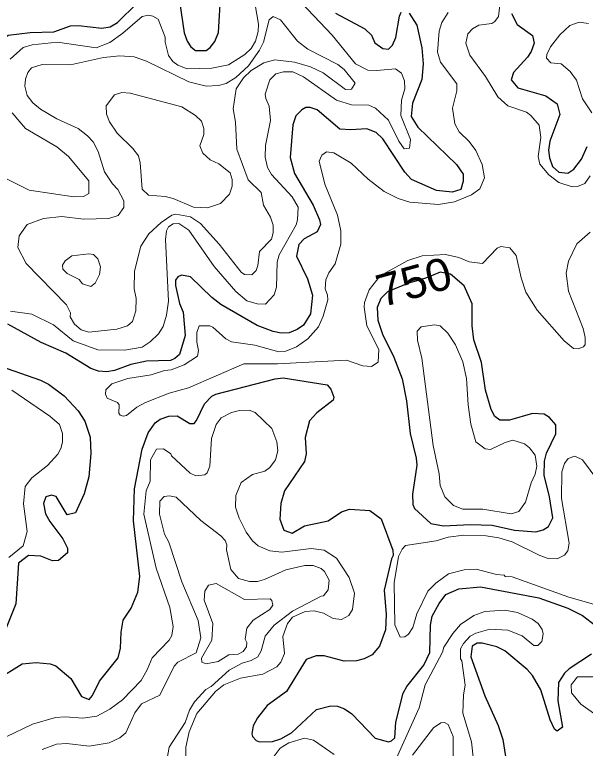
# Model space of a CAD drawing. Extents: x 763.2 to 816.8, y 7896.5 to 7952.7.
# Drawn here: x 779.451 to 782.278, y 7942.132 to 7945.766 of the extents above; entities that cross this region are included whole.
import ezdxf
from ezdxf.enums import TextEntityAlignment as Align

# ---------------------------------------------------------------- set-up
doc = ezdxf.new("R2010")
doc.units = 0
doc.header["$LTSCALE"] = 0.064
doc.layers.add('1', color=7, linetype='Continuous', lineweight=25)
doc.layers.add('2', color=7, linetype='Continuous', lineweight=13)
doc.layers.add('61', color=7, linetype='Continuous')

msp = doc.modelspace()

# ---------------------------------------------------------------- linework, layer by layer
at = {"layer": '1'}
for points in [[(780.268, 7945.8333), (780.291, 7945.6767), (780.3047, 7945.6357), (780.3227, 7945.6075), (780.3467, 7945.5883), (780.4001, 7945.5893), (780.4199, 7945.6032), (780.4423, 7945.6328), (780.4603, 7945.6774), (780.4718, 7945.8736)], [(779.7278, 7945.7111), (779.7663, 7945.7125), (779.8821, 7945.6996), (779.9232, 7945.7063), (779.9603, 7945.728), (780.0582, 7945.8231)], [(781.4054, 7945.773), (781.4435, 7945.7137), (781.4682, 7945.6018), (781.4746, 7945.522), (781.4681, 7945.4456), (781.4223, 7945.3272), (781.4157, 7945.2617), (781.4473, 7945.2092), (781.6401, 7945.0241), (781.6718, 7944.9756), (781.6732, 7944.9412), (781.6614, 7944.8997), (781.6176, 7944.8877), (781.5412, 7944.8957), (781.4169, 7944.9493), (781.3835, 7944.9863), (781.2752, 7945.1507), (781.2417, 7945.1828), (781.1945, 7945.2014), (781.1164, 7945.195), (781.0615, 7945.1987), (780.9486, 7945.2951), (780.9146, 7945.3063), (780.8939, 7945.3063), (780.8726, 7945.2946), (780.8442, 7945.2645), (780.8288, 7945.2206), (780.816, 7945.0585), (780.8362, 7944.9797), (780.9294, 7944.8228), (780.9616, 7944.75), (780.965, 7944.7273), (780.9497, 7944.6901), (780.8853, 7944.6552), (780.8579, 7944.6272), (780.8472, 7944.5707), (780.9014, 7944.458), (780.9256, 7944.3766), (780.9155, 7944.2849), (780.8823, 7944.2284), (780.8507, 7944.2061), (780.8099, 7944.1908), (780.7713, 7944.1877), (780.7311, 7944.196), (780.6523, 7944.2257), (780.4715, 7944.331), (780.4278, 7944.3651), (780.3215, 7944.4679), (780.2771, 7944.4765), (780.2598, 7944.4679), (780.248, 7944.4504), (780.2471, 7944.4242)], [(781.0393, 7945.7736), (781.1853, 7945.6961), (781.218, 7945.6649), (781.2349, 7945.6275), (781.2747, 7945.598), (781.3019, 7945.5948), (781.3221, 7945.6148), (781.3383, 7945.6526), (781.3564, 7945.7594), (781.3654, 7945.7779)], [(781.9119, 7945.7726), (781.9406, 7945.7174), (782.0158, 7945.6627), (782.0236, 7945.6254), (782.0093, 7945.5834), (781.9911, 7945.5551), (781.9223, 7945.4798), (781.9107, 7945.443), (781.9432, 7945.404), (782.082, 7945.3644), (782.1383, 7945.3247), (782.1513, 7945.2717), (782.1025, 7945.1391), (782.096, 7945.0957), (782.1009, 7945.057), (782.1156, 7945.0144), (782.1463, 7944.9853), (782.1911, 7944.9817), (782.2201, 7945.0007), (782.258, 7945.0508), (782.2865, 7945.1128)], [(779.3337, 7945.5876), (779.3672, 7945.6249), (779.4179, 7945.6649), (779.5271, 7945.678), (779.6454, 7945.6813), (779.7278, 7945.7111)], [(780.2471, 7944.4242), (780.2679, 7944.3356), (780.2849, 7944.2927), (780.2961, 7944.1761), (780.2679, 7944.0824), (780.2446, 7944.0624)], [(780.2446, 7944.0624), (780.2229, 7944.0532), (780.1041, 7944.0495), (780.0269, 7944.0334), (779.9455, 7944.0034), (779.9068, 7943.9971), (779.8667, 7944.0005), (779.8273, 7944.0138), (779.7047, 7944.0896), (779.5818, 7944.143), (779.4177, 7944.2333)], [(779.3809, 7944.0248), (779.5781, 7943.9558), (779.6182, 7943.9356), (779.6964, 7943.8786), (779.7654, 7943.8029), (779.7982, 7943.752), (779.8245, 7943.6731), (779.8279, 7943.5926), (779.818, 7943.476), (779.7948, 7943.3931), (779.7524, 7943.2976), (779.7106, 7943.2881), (779.6561, 7943.3796), (779.634, 7943.3853), (779.6058, 7943.3776), (779.5932, 7943.3446), (779.6037, 7943.2936), (779.6242, 7943.2558), (779.6901, 7943.1696), (779.7126, 7943.124), (779.7124, 7943.1008), (779.6685, 7943.0617), (779.6384, 7943.0605), (779.5797, 7943.0833), (779.5189, 7943.0864), (779.4699, 7943.0485), (779.4563, 7942.8482), (779.3943, 7942.6911)], [(779.3588, 7942.4706), (779.4878, 7942.5506), (779.5569, 7942.5573), (779.6267, 7942.5508), (779.6542, 7942.5405), (779.7291, 7942.4783), (779.7816, 7942.3888), (779.8198, 7942.3735), (779.8369, 7942.3928), (779.8717, 7942.4652), (779.9641, 7942.5803), (779.9757, 7942.6274), (779.9776, 7942.7068), (779.9875, 7942.766), (780.0287, 7942.8258), (780.0613, 7942.9048), (780.071, 7942.9837), (780.04, 7943.259), (780.0449, 7943.4168), (780.0825, 7943.6133), (780.1116, 7943.6945), (780.1465, 7943.7448), (780.1721, 7943.7621), (780.2145, 7943.778), (780.2562, 7943.7782), (780.3193, 7943.7415), (780.3394, 7943.7412), (780.352, 7943.7555), (780.3905, 7943.8381), (780.4269, 7943.8767), (780.4474, 7943.8868), (780.7417, 7943.9623), (780.7804, 7943.9672), (780.9989, 7943.9328), (781.0177, 7943.9113), (781.0323, 7943.8715), (781.028, 7943.8561), (780.9471, 7943.7931), (780.9116, 7943.7543), (780.8899, 7943.6718), (780.8943, 7943.5903), (780.8863, 7943.5523)], [(780.8863, 7943.5523), (780.7881, 7943.4075), (780.7697, 7943.3445), (780.7647, 7943.2674), (780.7844, 7943.2121), (780.8248, 7943.1984)], [(780.8248, 7943.1984), (780.8864, 7943.2343), (781.0045, 7943.2592), (781.0704, 7943.3033), (781.1099, 7943.3164), (781.2103, 7943.3101), (781.2662, 7943.268), (781.3244, 7943.1128), (781.3251, 7943.0864), (781.3168, 7943.0708), (781.2811, 7942.9157), (781.2905, 7942.7955), (781.2874, 7942.7185), (781.2576, 7942.6381), (781.2218, 7942.5956), (781.182, 7942.5755), (781.1435, 7942.5657), (781.0825, 7942.5639), (780.9842, 7942.5901), (780.9447, 7942.5898), (780.8946, 7942.5717), (780.7967, 7942.4137), (780.7023, 7942.3435), (780.653, 7942.2828), (780.6317, 7942.2434), (780.6252, 7942.204), (780.6285, 7942.1908), (780.6471, 7942.1709), (780.6638, 7942.1632), (780.7278, 7942.1661), (780.7686, 7942.1781), (780.8226, 7942.2079), (780.9455, 7942.3237), (781.0176, 7942.3418), (781.0506, 7942.3402), (781.0852, 7942.3278), (781.1202, 7942.3029), (781.2358, 7942.1814), (781.3029, 7942.1646), (781.3178, 7942.1688), (781.3333, 7942.1844), (781.3384, 7942.2606), (781.3748, 7942.4051), (781.3929, 7942.4379), (781.4779, 7942.5442), (781.5068, 7942.606), (781.5108, 7942.7423), (781.5196, 7942.7862), (781.5543, 7942.8499), (781.5862, 7942.8936), (781.6506, 7942.9216), (781.759, 7942.9317), (782.0473, 7942.8774), (782.1905, 7942.8254), (782.2635, 7942.7906), (782.3285, 7942.7402)], [(782.309, 7942.5981), (782.1971, 7942.5256), (782.1744, 7942.5039), (782.1455, 7942.4582), (782.1418, 7942.3667), (782.1648, 7942.2366), (782.1386, 7942.2161), (782.1245, 7942.2262), (782.1032, 7942.2722), (782.0576, 7942.4215), (782.0157, 7942.4925), (781.9896, 7942.5221), (781.8788, 7942.6153), (781.8395, 7942.6343), (781.7665, 7942.6526), (781.7411, 7942.6524), (781.7176, 7942.6378), (781.7099, 7942.5853), (781.7804, 7942.3914), (781.8466, 7942.245), (781.8688, 7942.175), (781.8901, 7942.038)]]:
    msp.add_lwpolyline(points, dxfattribs=at)
msp.add_lwpolyline([(782.1307, 7943.6893), (782.1318, 7943.7339), (782.1, 7943.7709), (782.0737, 7943.7866), (782.0164, 7943.7912), (781.9012, 7943.7571), (781.8543, 7943.7573), (781.8291, 7943.7749), (781.8105, 7943.8108), (781.7823, 7943.9058), (781.7639, 7944.0439), (781.7258, 7944.1547), (781.7163, 7944.2246), (781.7176, 7944.3336), (781.6777, 7944.4231), (781.6101, 7944.4801), (781.5593, 7944.4898), (781.4958, 7944.4648), (781.4499, 7944.449), (781.4022, 7944.4366), (781.298, 7944.3932), (781.264, 7944.3595), (781.2463, 7944.3155), (781.2495, 7944.2524), (781.2721, 7944.1842), (781.3287, 7944.0702), (781.3696, 7943.9617), (781.3924, 7943.8539), (781.41, 7943.6912), (781.4403, 7943.5695), (781.4433, 7943.5344), (781.4221, 7943.3905), (781.4236, 7943.3392), (781.431, 7943.3199), (781.5126, 7943.2456), (781.5758, 7943.2345), (781.7064, 7943.2409), (781.8165, 7943.2376), (781.9266, 7943.2127), (782.0317, 7943.205), (782.0688, 7943.2145), (782.096, 7943.2313), (782.117, 7943.2738), (782.1008, 7943.3773), (782.073, 7943.4851), (782.076, 7943.5551), (782.0845, 7943.5943)], close=True, dxfattribs=at)
at = {"layer": '2'}
msp.add_line((779.7069, 7944.3284), (779.5079, 7944.5338), dxfattribs=at)
for points in [[(781.8662, 7945.916), (781.8473, 7945.7567), (781.8296, 7945.7325), (781.8142, 7945.7223), (781.7508, 7945.7142), (781.7186, 7945.6953), (781.6962, 7945.672), (781.6853, 7945.6251), (781.7062, 7945.5652), (781.7837, 7945.46), (781.844, 7945.3599), (781.8944, 7945.3154), (781.9854, 7945.2828), (782.0082, 7945.2661), (782.0492, 7945.2186), (782.058, 7945.1579), (782.0433, 7945.0642), (782.0528, 7945.0252), (782.0964, 7944.9727), (782.1459, 7944.935), (782.2128, 7944.9141), (782.2383, 7944.9143), (782.2754, 7944.9291), (782.3023, 7944.9681)], [(780.8408, 7945.86), (781.0238, 7945.6655), (781.1395, 7945.5224), (781.1996, 7945.4915), (781.2446, 7945.4892), (781.3377, 7945.4973), (781.3665, 7945.4769), (781.3825, 7945.4382), (781.3841, 7945.3995), (781.3678, 7945.3423), (781.363, 7945.2669), (781.4122, 7945.1476), (781.4059, 7945.1042), (781.3807, 7945.1022), (781.353, 7945.1391), (781.3028, 7945.2434), (781.2386, 7945.3031), (781.2046, 7945.3179), (781.1197, 7945.3201), (781.0443, 7945.3433), (780.8813, 7945.4579), (780.8286, 7945.4823), (780.7818, 7945.4826), (780.744, 7945.4735), (780.7152, 7945.4439), (780.6925, 7945.3716), (780.6945, 7945.3516), (780.7122, 7945.3127), (780.7187, 7945.2412), (780.6926, 7945.1175), (780.691, 7945.0596), (780.7039, 7945.0099), (780.7236, 7944.9748), (780.825, 7944.8636), (780.8549, 7944.8121), (780.8518, 7944.7495), (780.8449, 7944.7243), (780.7614, 7944.577), (780.7516, 7944.5402), (780.7482, 7944.4168), (780.7359, 7944.3788), (780.6931, 7944.3324), (780.6522, 7944.334), (780.6008, 7944.3486), (780.5457, 7944.3942), (780.4397, 7944.519), (780.3132, 7944.6981), (780.2637, 7944.7322), (780.2357, 7944.7296), (780.2136, 7944.7158), (780.2031, 7944.6955), (780.1979, 7944.6526), (780.2124, 7944.3477), (780.2026, 7944.2779), (780.1863, 7944.2211), (780.163, 7944.1858), (780.1227, 7944.1453), (780.0823, 7944.1194), (779.9967, 7944.1042), (779.8632, 7944.1055), (779.741, 7944.1511), (779.6428, 7944.2298), (779.536, 7944.2825), (779.4306, 7944.2982)], [(780.5103, 7945.5183), (780.5916, 7945.5692), (780.622, 7945.5983), (780.6439, 7945.6342), (780.6576, 7945.6833), (780.6579, 7945.7192), (780.6349, 7945.855)], [(779.4287, 7945.5466), (779.4922, 7945.6037), (779.5381, 7945.6172), (779.6636, 7945.6304), (779.8545, 7945.6013), (779.9226, 7945.6285), (779.9861, 7945.6738), (780.0816, 7945.7571), (780.114, 7945.7635), (780.1354, 7945.7596), (780.1615, 7945.7432), (780.1958, 7945.6551), (780.1964, 7945.6307), (780.2136, 7945.5633)], [(779.5079, 7944.5338), (779.4666, 7944.6133), (779.4733, 7944.6704), (779.5126, 7944.7262), (779.5931, 7944.7558), (779.684, 7944.766), (779.7918, 7944.753), (779.9167, 7944.7562), (779.9639, 7944.7712), (779.9914, 7944.8116), (779.9922, 7944.8445), (779.9624, 7944.9008), (779.9353, 7944.9282), (779.8958, 7944.9874), (779.8651, 7945.0878), (779.8393, 7945.1358), (779.8124, 7945.166), (779.7655, 7945.2015), (779.6604, 7945.2509), (779.5792, 7945.2973), (779.5404, 7945.3298), (779.5132, 7945.3663), (779.501, 7945.4113), (779.5041, 7945.4475), (779.5154, 7945.4803), (779.5348, 7945.5025), (779.5874, 7945.5186), (779.7267, 7945.5174), (779.8911, 7945.5548), (779.971, 7945.5615), (780.0425, 7945.5567), (780.1034, 7945.5354), (780.3138, 7945.4335), (780.3987, 7945.4117), (780.4613, 7945.4159), (780.4984, 7945.4252), (780.5465, 7945.4554), (780.6085, 7945.5122), (780.6634, 7945.5908), (780.6827, 7945.6295), (780.7115, 7945.7405), (780.7319, 7945.7568), (780.7678, 7945.7403), (780.8513, 7945.6346), (780.9034, 7945.5956), (781.0518, 7945.5195), (781.0829, 7945.4946), (781.1371, 7945.4266), (781.1201, 7945.3979), (781.09, 7945.3952), (780.9789, 7945.4789), (780.9166, 7945.507), (780.8377, 7945.5316), (780.7388, 7945.5417), (780.6852, 7945.5283), (780.6223, 7945.4899), (780.5846, 7945.4534), (780.548, 7945.3982), (780.533, 7945.3001), (780.5443, 7945.2344), (780.5518, 7945.1007), (780.607, 7944.9487), (780.6725, 7944.8853), (780.6828, 7944.8229), (780.7188, 7944.7639), (780.7318, 7944.7242), (780.7317, 7944.6849), (780.7235, 7944.6548), (780.6631, 7944.5937), (780.6558, 7944.5234), (780.6465, 7944.4986), (780.6261, 7944.4771), (780.5891, 7944.4796), (780.5729, 7944.4914), (780.4637, 7944.6301), (780.3707, 7944.7324), (780.3211, 7944.7648), (780.2487, 7944.7775), (780.2298, 7944.7731), (780.1758, 7944.7374), (780.1151, 7944.68), (780.076, 7944.62), (780.0449, 7944.4956), (780.0432, 7944.4084), (780.053, 7944.3602), (780.0511, 7944.2994), (780.0339, 7944.2461), (780.0092, 7944.2243), (779.9561, 7944.209), (779.8181, 7944.1942), (779.7795, 7944.2054), (779.7474, 7944.2335), (779.7263, 7944.2698), (779.7269, 7944.2896), (779.7069, 7944.3284)], [(780.9915, 7944.4521), (781.0067, 7944.4869), (781.0386, 7944.5311), (781.066, 7944.6288), (781.067, 7944.6947), (781.0508, 7944.7736), (780.9878, 7944.9268), (780.959, 7945.0399), (780.9727, 7945.0698), (780.995, 7945.0866), (781.0319, 7945.0826), (781.117, 7945.0302), (781.2019, 7944.9518), (781.2805, 7944.8901), (781.3506, 7944.8557), (781.4078, 7944.8368), (781.5497, 7944.8253), (781.6298, 7944.8386), (781.714, 7944.8742), (781.7547, 7944.9038), (781.7783, 7944.9575), (781.7674, 7945.0233), (781.7359, 7945.0931), (781.7019, 7945.1386), (781.6534, 7945.1858), (781.6318, 7945.2262), (781.6193, 7945.3027), (781.6404, 7945.3883), (781.6419, 7945.4237), (781.5594, 7945.5304), (781.5454, 7945.5802), (781.5536, 7945.6847), (781.5672, 7945.7281), (781.5984, 7945.7772)], [(782.3099, 7945.2801), (782.2639, 7945.3491), (782.2334, 7945.4421), (782.2025, 7945.4842), (782.1571, 7945.5219), (782.1064, 7945.5271), (782.0851, 7945.5509), (782.0862, 7945.5697), (782.1044, 7945.607), (782.1513, 7945.6661), (782.2016, 7945.7129), (782.2478, 7945.7291), (782.294, 7945.7221)], [(780.2136, 7945.5633), (780.2346, 7945.5346), (780.2588, 7945.5154), (780.3055, 7945.4981), (780.428, 7945.5005), (780.5103, 7945.5183)], [(779.3935, 7944.9614), (779.5222, 7944.8976), (779.7432, 7944.863), (779.7913, 7944.8662), (779.818, 7944.8803), (779.8179, 7944.9429), (779.7183, 7945.0631), (779.6597, 7945.1115), (779.5038, 7945.2024), (779.4389, 7945.2793)], [(782.3024, 7944.6883), (782.2362, 7944.6312), (782.1947, 7944.5449), (782.1831, 7944.4857), (782.1945, 7944.3964), (782.2669, 7944.2115), (782.2766, 7944.1662), (782.2763, 7944.1319), (782.2686, 7944.1212), (782.242, 7944.1109), (782.2189, 7944.1129), (782.1727, 7944.1501), (782.0391, 7944.3022), (781.983, 7944.3916), (781.9595, 7944.4621), (781.9347, 7944.5735), (781.9042, 7944.6107), (781.8594, 7944.6179), (781.8413, 7944.6098), (781.7679, 7944.5329), (781.7021, 7944.5425), (781.6515, 7944.5641), (781.5856, 7944.5783), (781.4696, 7944.5722), (781.3984, 7944.5487), (781.2608, 7944.4723), (781.2061, 7944.4027), (781.1839, 7944.3404), (781.1813, 7944.3165), (781.1953, 7944.2254), (781.2542, 7944.107), (781.251, 7944.0454), (781.2186, 7944.0236), (781.1756, 7944.0266), (781.0948, 7944.0543), (780.7522, 7944.0364), (780.5866, 7944.0361), (780.3121, 7943.918), (780.2158, 7943.8917), (780.0981, 7943.8443), (780.0565, 7943.8216), (780.0047, 7943.7808), (779.989, 7943.7769), (779.9733, 7943.7816), (779.967, 7943.7926), (779.9686, 7943.8326), (779.96, 7943.8449), (779.9082, 7943.866), (779.9003, 7943.8859), (779.9024, 7943.9085), (779.9316, 7943.9376), (780.0121, 7943.9639), (780.127, 7943.9822), (780.1922, 7944.0032), (780.2256, 7944.0068), (780.2908, 7944.0312), (780.3571, 7944.075), (780.3621, 7944.1027), (780.3539, 7944.1432), (780.3539, 7944.1925), (780.3648, 7944.2253), (780.4172, 7944.2255), (780.4332, 7944.2189), (780.4963, 7944.1602), (780.5246, 7944.1451), (780.641, 7944.1288), (780.7591, 7944.0959), (780.7941, 7944.099), (780.8474, 7944.1204), (780.9025, 7944.1596), (780.9551, 7944.2205)], [(780.9551, 7944.2205), (780.9785, 7944.2721), (781.0013, 7944.3535), (781.0011, 7944.3775), (780.9892, 7944.4086), (780.9915, 7944.4521)], [(779.4365, 7943.9053), (779.6247, 7943.7779), (779.6725, 7943.7363), (779.6883, 7943.6914), (779.6883, 7943.6484), (779.68, 7943.6173), (779.6639, 7943.5883), (779.614, 7943.5329), (779.5363, 7943.472), (779.5027, 7943.4282), (779.4944, 7943.343), (779.5123, 7943.2065), (779.4923, 7943.1343), (779.4226, 7943.077)], [(779.4079, 7942.1894), (779.5388, 7942.2515), (779.6531, 7942.2842), (779.7012, 7942.2876), (779.7885, 7942.2812), (779.8574, 7942.2911), (779.9226, 7942.3257), (779.9857, 7942.3716), (780.0772, 7942.468), (780.1076, 7942.5201), (780.1326, 7942.5808), (780.2161, 7942.6681), (780.2288, 7942.6909), (780.2354, 7942.7349), (780.2188, 7942.8291), (780.152, 7943.024), (780.091, 7943.292), (780.1024, 7943.4069), (780.1222, 7943.4545), (780.1241, 7943.5602), (780.153, 7943.6133), (780.1878, 7943.6154), (780.2249, 7943.5909), (780.2278, 7943.5805), (780.32, 7943.4953), (780.3488, 7943.4809), (780.3925, 7943.4873), (780.4045, 7943.4964), (780.418, 7943.5292), (780.4264, 7943.6673), (780.4492, 7943.7356), (780.4738, 7943.7698), (780.5241, 7943.7961), (780.565, 7943.8057), (780.612, 7943.8062), (780.6425, 7943.7949), (780.7249, 7943.7154), (780.7499, 7943.6494), (780.7548, 7943.6048), (780.7429, 7943.5608), (780.7148, 7943.523), (780.6893, 7943.5042), (780.6291, 7943.4883), (780.573, 7943.4483), (780.5459, 7943.3847), (780.5447, 7943.3264), (780.5623, 7943.2728), (780.5971, 7943.2032), (780.6295, 7943.1593), (780.6565, 7943.1353), (780.7154, 7943.1095), (780.7745, 7943.1029), (780.9192, 7943.1209), (780.9834, 7943.1129), (781.0443, 7943.0742), (781.1071, 7942.9783), (781.1342, 7942.9006), (781.125, 7942.82), (781.1063, 7942.7895), (781.069, 7942.7696), (781.0284, 7942.7757), (780.9809, 7942.8007)], [(782.1976, 7943.1485), (782.1601, 7943.3701), (782.1617, 7943.5016), (782.1743, 7943.5423), (782.1925, 7943.5673), (782.225, 7943.5792), (782.263, 7943.5616), (782.3395, 7943.4583)], [(779.5874, 7942.1264), (779.6582, 7942.1525), (779.7096, 7942.1562), (779.8196, 7942.1431), (779.919, 7942.1588), (779.9719, 7942.1839), (780.0015, 7942.2083), (780.0459, 7942.3079), (780.0787, 7942.3525), (780.1706, 7942.3959), (780.2416, 7942.5396), (780.2598, 7942.5586), (780.3505, 7942.6053), (780.3734, 7942.6799), (780.359, 7942.7647), (780.2783, 7942.9567), (780.2146, 7943.1525), (780.1928, 7943.1934), (780.1682, 7943.292), (780.1699, 7943.3569), (780.1918, 7943.3788), (780.2184, 7943.3821), (780.2513, 7943.3756), (780.3736, 7943.2606), (780.4718, 7943.185), (780.4931, 7943.1607), (780.5014, 7943.1405), (780.5001, 7943.1154), (780.5219, 7943.0181), (780.559, 7942.9723), (780.6145, 7942.9586), (780.6536, 7942.9585), (780.6879, 7942.9674), (780.794, 7943.0161), (780.8882, 7943.0369), (780.9297, 7943.037), (780.9697, 7943.023), (780.9858, 7943.0079), (781.0094, 7942.9651), (781.0031, 7942.9177), (780.9802, 7942.8865), (780.9683, 7942.8855), (780.8266, 7942.8116), (780.7356, 7942.7418), (780.6922, 7942.6868), (780.6712, 7942.6155), (780.6561, 7942.5855), (780.6227, 7942.5669), (780.5773, 7942.5538), (780.5138, 7942.5185), (780.4248, 7942.4381), (780.3982, 7942.4224), (780.342, 7942.3627), (780.3175, 7942.3216), (780.296, 7942.2598)], [(782.3299, 7942.843), (782.1959, 7942.8806), (781.9151, 7942.981), (781.8813, 7942.9831), (781.8753, 7942.9892), (781.8369, 7942.9926), (781.7369, 7943.019), (781.6778, 7943.0155), (781.5997, 7942.996), (781.5367, 7942.9496), (781.4969, 7942.911), (781.4427, 7942.7976), (781.4226, 7942.7311), (781.4012, 7942.6976), (781.3836, 7942.6839), (781.361, 7942.6827), (781.3334, 7942.7437), (781.33, 7942.9523), (781.3527, 7943.0819), (781.3698, 7943.1182), (781.3866, 7943.1373), (781.5385, 7943.159), (781.5989, 7943.1782), (781.6758, 7943.1883), (781.7862, 7943.185), (781.8493, 7943.1751), (781.9151, 7943.1554), (782.0522, 7943.0865)], [(782.0522, 7943.0865), (782.0928, 7943.0725), (782.138, 7943.0701), (782.174, 7943.0879), (782.191, 7943.1095), (782.1976, 7943.1485)], [(780.9809, 7942.8007), (780.9349, 7942.8136), (780.889, 7942.81), (780.8273, 7942.7821), (780.8015, 7942.7502), (780.7794, 7942.6861)], [(781.34, 7942.0799), (781.454, 7942.3332), (781.4846, 7942.4471), (781.5695, 7942.6076), (781.5774, 7942.6325), (781.621, 7942.7002), (781.6593, 7942.7451), (781.7246, 7942.7904), (781.7797, 7942.8101), (781.8796, 7942.8168), (781.9423, 7942.8044), (782.0137, 7942.7724), (782.0443, 7942.7497), (782.0631, 7942.7209), (782.0694, 7942.6987), (782.0626, 7942.6606), (782.0419, 7942.6415), (782.0221, 7942.6415), (781.9644, 7942.6886), (781.8939, 7942.7167), (781.8049, 7942.7216), (781.735, 7942.702), (781.7068, 7942.6871), (781.674, 7942.6514), (781.6594, 7942.6252), (781.6588, 7942.5748), (781.6652, 7942.566), (781.6816, 7942.4454), (781.6736, 7942.3971), (781.6705, 7942.3052), (781.713, 7942.1639), (781.7311, 7941.9969)], [(780.7794, 7942.6861), (780.7876, 7942.6012), (780.77, 7942.5592), (780.7491, 7942.5351), (780.6801, 7942.4986), (780.5693, 7942.4795), (780.4867, 7942.4462), (780.4453, 7942.4137), (780.3539, 7942.3041), (780.3146, 7942.2127), (780.2995, 7942.1375), (780.298, 7942.093)], [(782.3415, 7942.2892), (782.2549, 7942.3509), (782.2083, 7942.4072), (782.2078, 7942.447), (782.2381, 7942.4864), (782.3904, 7942.4853)], [(780.296, 7942.2598), (780.2159, 7942.1382), (780.2061, 7942.0814), (780.2135, 7942.0254), (780.2392, 7941.9635), (780.2804, 7941.9076)], [(781.4208, 7942.0987), (781.5256, 7942.2334), (781.5622, 7942.2575), (781.5797, 7942.2596), (781.5985, 7942.2502), (781.6225, 7942.1901), (781.6225, 7942.0041)], [(780.716, 7942.0673), (780.7667, 7942.132), (780.8093, 7942.1588), (780.8863, 7942.1825), (780.9314, 7942.173), (781.0339, 7942.1019)]]:
    msp.add_lwpolyline(points, dxfattribs=at)
for points in [[(780.064, 7945.067), (780.0367, 7945.1028), (779.9578, 7945.1784), (779.9198, 7945.2351), (779.9064, 7945.2729), (779.9035, 7945.3143), (779.946, 7945.3687), (779.9823, 7945.3804), (780.0225, 7945.3773), (780.2796, 7945.3099), (780.3472, 7945.2672), (780.377, 7945.2386), (780.3881, 7945.2022), (780.3883, 7945.1732), (780.3688, 7945.1168), (780.3832, 7945.0805), (780.419, 7945.0471), (780.4623, 7945.0273), (780.5179, 7944.9822), (780.528, 7944.9502), (780.528, 7944.9164), (780.5153, 7944.8776), (780.4705, 7944.8303), (780.4058, 7944.8088), (780.3364, 7944.8133), (780.2361, 7944.8561), (780.1967, 7944.8661), (780.1141, 7944.8719), (780.0823, 7944.9024), (780.073, 7945.0326)], [(779.8621, 7944.5574), (779.8409, 7944.5785), (779.818, 7944.5819), (779.7332, 7944.572), (779.7008, 7944.5463), (779.6885, 7944.5261), (779.6899, 7944.5056), (779.7116, 7944.4836), (779.7698, 7944.4538), (779.7868, 7944.433), (779.8288, 7944.4197), (779.8489, 7944.4357), (779.8708, 7944.4791), (779.8755, 7944.5165)], [(781.4679, 7944.0651), (781.4466, 7944.1544), (781.4452, 7944.1983), (781.4645, 7944.2193), (781.5299, 7944.2302), (781.5583, 7944.225), (781.5958, 7944.1881), (781.6353, 7944.1306), (781.6705, 7944.0465), (781.6885, 7943.9644), (781.6967, 7943.8339), (781.7099, 7943.7376), (781.735, 7943.65), (781.7816, 7943.6152), (781.8072, 7943.6124), (781.8802, 7943.6474), (781.9189, 7943.6581), (781.9771, 7943.6405), (782.0009, 7943.6201), (782.0285, 7943.5835), (782.0368, 7943.5293), (782.0286, 7943.4897), (782.009, 7943.4469), (781.9807, 7943.3511), (781.9485, 7943.3056), (781.9107, 7943.2936), (781.7691, 7943.3165), (781.6707, 7943.3169), (781.6241, 7943.3347), (781.5813, 7943.377), (781.5585, 7943.4333), (781.5534, 7943.4916), (781.5239, 7943.6312)], [(780.39, 7942.8658), (780.3926, 7942.9105), (780.4107, 7942.9403), (780.4493, 7942.9484), (780.5899, 7942.8698), (780.7163, 7942.8729), (780.7247, 7942.8637), (780.7299, 7942.8406), (780.714, 7942.8196), (780.6319, 7942.7661), (780.6002, 7942.727), (780.5921, 7942.6726), (780.6001, 7942.6567), (780.5987, 7942.6347), (780.5829, 7942.6122), (780.5577, 7942.5987), (780.5116, 7942.5949), (780.4583, 7942.5621), (780.3994, 7942.5508), (780.3772, 7942.5579), (780.377, 7942.5779), (780.4282, 7942.6683), (780.4324, 7942.7501)]]:
    msp.add_lwpolyline(points, close=True, dxfattribs=at)

# ---------------------------------------------------------------- texts
at = {"layer": '61', "width": 1.05}
msp.add_text('750', height=0.16, rotation=15.526, dxfattribs=at).set_placement((781.4499, 7944.366), align=Align.CENTER)

doc.saveas('drawing.dxf')
